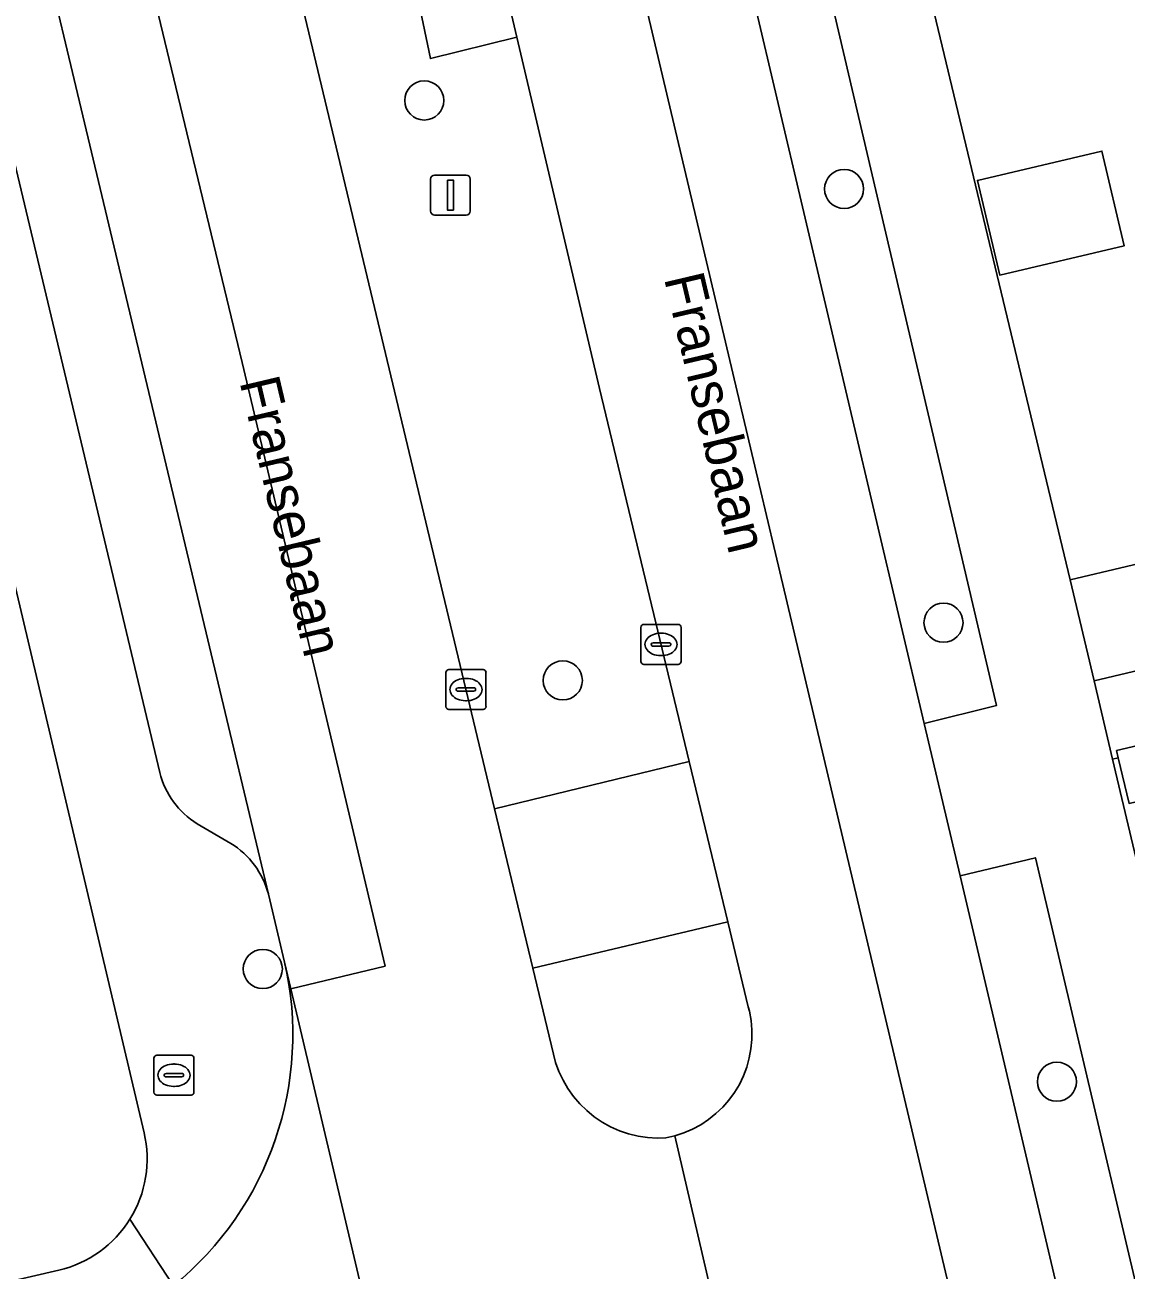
# Model space of a CAD drawing. Extents: x 158455 to 159797, y 387218 to 388672.
# Drawn here: x 159323.85 to 159351.38, y 388391.02 to 388422.15 of the extents above; entities that cross this region are included whole.
import ezdxf

# ---------------------------------------------------------------- set-up
doc = ezdxf.new("R2010")
doc.units = 0
for name, color, linetype in [('IMGEO_Berm_groen', 7, 'Continuous'), ('IMGEO_Boom', 7, 'Continuous'), ('IMGEO_Brandkraan', 7, 'Continuous'), ('IMGEO_Erf', 7, 'Continuous'), ('IMGEO_Kolk', 7, 'Continuous'), ('IMGEO_Lichtmast', 7, 'Continuous'), ('IMGEO_Openbare_ruimte_label', 7, 'Continuous'), ('IMGEO_Pand', 7, 'Continuous'), ('IMGEO_Parkeervlak_open', 7, 'Continuous'), ('IMGEO_Rijbaan_lokaal_gesloten', 7, 'Continuous'), ('IMGEO_Rijbaan_lokaal_open', 7, 'Continuous'), ('IMGEO_Verkeerseiland_open', 7, 'Continuous'), ('IMGEO_Voetpad_open', 7, 'Continuous')]:
    doc.layers.add(name, color=color, linetype=linetype)

msp = doc.modelspace()

# ---------------------------------------------------------------- linework, layer by layer
at = {"layer": 'IMGEO_Berm_groen'}
for points in [[(159339.031, 388443.466), (159331.955, 388473.408), (159330.162, 388472.988), (159333.728, 388457.815), (159340.084, 388431.111), (159342.071, 388422.764), (159346.332, 388404.686), (159348.138, 388405.132), (159342.823, 388427.829), (159341.921, 388431.548)], [(159331.656, 388440.738), (159329.327, 388440.238), (159326.645, 388451.624), (159324.109, 388450.974), (159325.567, 388444.809), (159329.387, 388428.506), (159329.434, 388428.518), (159332.322, 388429.261), (159333.987, 388421.305), (159336.146, 388421.838), (159334.286, 388429.729), (159333.551, 388432.85)], [(159336.146, 388421.838), (159333.987, 388421.305), (159332.322, 388429.261), (159329.434, 388428.518), (159329.387, 388428.506), (159329.664, 388427.323), (159333.819, 388409.928), (159335.593, 388402.553), (159340.46, 388403.732), (159338.214, 388413.059)], [(159349.116, 388401.33), (159347.231, 388400.875), (159350.418, 388387.353), (159361.535, 388340.387), (159363.385, 388340.808), (159356.566, 388369.702)]]:
    msp.add_lwpolyline(points, close=True, dxfattribs=at)
at = {"layer": 'IMGEO_Boom'}
for centre in [(159333.834, 388420.259), (159344.331, 388418.047), (159346.816, 388407.205), (159337.298, 388405.762), (159329.797, 388398.549), (159349.652, 388395.731)]:
    msp.add_circle(centre, 0.489, dxfattribs=at)
at = {"layer": 'IMGEO_Brandkraan'}
for p, q in [((159327.075, 388395.468), (159327.075, 388396.32)), ((159327.15, 388396.394), (159328.002, 388396.394)), ((159327.563, 388396.174), (159327.588, 388396.174)), ((159328.076, 388396.32), (159328.076, 388395.468)), ((159327.334, 388395.888), (159327.334, 388395.9)), ((159327.772, 388395.851), (159327.374, 388395.851)), ((159327.377, 388395.937), (159327.775, 388395.937)), ((159327.818, 388395.9), (159327.818, 388395.888)), ((159327.586, 388395.614), (159327.561, 388395.614)), ((159328.002, 388395.394), (159327.15, 388395.394))]:
    msp.add_line(p, q, dxfattribs=at)
for points in [[(159327.075, 388395.468), (159327.075, 388396.32)], [(159327.15, 388396.394), (159328.002, 388396.394)], [(159328.076, 388396.32), (159328.076, 388395.468)], [(159328.002, 388395.394), (159327.15, 388395.394)]]:
    msp.add_lwpolyline(points, dxfattribs=at)
for centre, radius, start, end in [((159327.152, 388396.318), 0.0765, 91.552, 178.448), ((159327.152, 388396.318), 0.0765, 91.552, 178.448), ((159328, 388396.318), 0.0765, 1.552, 88.448), ((159328, 388396.318), 0.0765, 1.552, 88.448), ((159327.374, 388395.897), 0.0403, 85.8775, 175.7526), ((159327.371, 388395.887), 0.0366, 178.938, 274.7102), ((159327.775, 388395.894), 0.043, 264.8664, 352.4533), ((159327.779, 388395.899), 0.0386, 1.7309, 96.639), ((159327.152, 388395.47), 0.0765, 181.552, 268.448), ((159327.152, 388395.47), 0.0765, 181.552, 268.448), ((159328, 388395.47), 0.0765, 271.552, 358.448), ((159328, 388395.47), 0.0765, 271.552, 358.448)]:
    msp.add_arc(centre, radius, start, end, dxfattribs=at)
for centre, major_axis, ratio, start_param, end_param in [((159327.562, 388395.894), (-0.387, 0.002), 0.722429, 4.712389, 7.853982), ((159327.587, 388395.894), (-0.39, 0.002), 0.717154, 1.570796, 4.712389)]:
    msp.add_ellipse(centre, major_axis=major_axis, ratio=ratio, start_param=start_param, end_param=end_param, dxfattribs=at)
at = {"layer": 'IMGEO_Erf'}
for points in [[(159326.827, 388394.453), (159319.342, 388426.173), (159312.537, 388455.01)], [(159355.067, 388452.484), (159343.096, 388449.589), (159340.302, 388448.892), (159341.214, 388445.057), (159344.049, 388445.766), (159345.075, 388446.022), (159345.664, 388443.657), (159344.639, 388443.401), (159341.777, 388442.687), (159344.291, 388432.113), (159345.519, 388426.947), (159349.759, 388427.949), (159350.384, 388425.304), (159346.144, 388424.302), (159349.983, 388408.274), (159354.208, 388409.273)], [(159306.315, 388419.774), (159310.001, 388420.646), (159314.866, 388421.797), (159315.883, 388417.498), (159317.068, 388417.778), (159317.472, 388416.07), (159317.877, 388414.358), (159316.634, 388414.064), (159317.566, 388410.124), (159318.821, 388410.421), (159319.847, 388406.083), (159320.247, 388404.392), (159320.647, 388402.701), (159319.391, 388402.404), (159320.376, 388398.239), (159322.021, 388398.628), (159322.594, 388396.205), (159320.915, 388393.105), (159319.768, 388393.726), (159317.386, 388389.328), (159324.696, 388391.022)], [(159351.456, 388402.687), (159351.186, 388403.83), (159351.043, 388403.796), (159353.975, 388391.439)]]:
    msp.add_lwpolyline(points, dxfattribs=at)
msp.add_lwpolyline([(159350.776, 388418.995), (159351.335, 388416.628), (159348.221, 388415.892), (159347.662, 388418.26)], close=True, dxfattribs=at)
for centre, radius, start, end in [((159324.062, 388393.796), 2.842, 328.1054, 13.3747), ((159324.057, 388393.796), 2.847, 282.978, 328.1521)]:
    msp.add_arc(centre, radius, start, end, dxfattribs=at)
at = {"layer": 'IMGEO_Kolk'}
for p, q in [((159339.252, 388406.236), (159339.252, 388407.088)), ((159339.327, 388407.162), (159340.179, 388407.162)), ((159340.253, 388407.088), (159340.253, 388406.236)), ((159339.554, 388406.705), (159339.952, 388406.705)), ((159339.74, 388406.942), (159339.765, 388406.942)), ((159339.511, 388406.656), (159339.511, 388406.668)), ((159339.949, 388406.619), (159339.551, 388406.619)), ((159339.763, 388406.382), (159339.738, 388406.382)), ((159339.995, 388406.668), (159339.995, 388406.656)), ((159340.179, 388406.162), (159339.327, 388406.162)), ((159334.376, 388405.108), (159334.376, 388405.96)), ((159334.451, 388406.034), (159335.303, 388406.034)), ((159334.864, 388405.814), (159334.889, 388405.814)), ((159335.377, 388405.96), (159335.377, 388405.108)), ((159334.635, 388405.528), (159334.635, 388405.54)), ((159335.073, 388405.491), (159334.675, 388405.491)), ((159334.678, 388405.577), (159335.076, 388405.577)), ((159335.119, 388405.54), (159335.119, 388405.528)), ((159334.887, 388405.254), (159334.862, 388405.254)), ((159335.303, 388405.034), (159334.451, 388405.034))]:
    msp.add_line(p, q, dxfattribs=at)
for points in [[(159339.252, 388406.236), (159339.252, 388407.088)], [(159339.327, 388407.162), (159340.179, 388407.162)], [(159340.253, 388407.088), (159340.253, 388406.236)], [(159340.179, 388406.162), (159339.327, 388406.162)], [(159334.376, 388405.108), (159334.376, 388405.96)], [(159334.451, 388406.034), (159335.303, 388406.034)], [(159335.377, 388405.96), (159335.377, 388405.108)], [(159335.303, 388405.034), (159334.451, 388405.034)]]:
    msp.add_lwpolyline(points, dxfattribs=at)
for centre, radius, start, end in [((159339.329, 388407.086), 0.0765, 91.552, 178.448), ((159339.329, 388407.086), 0.0765, 91.552, 178.448), ((159340.177, 388407.086), 0.0765, 1.552, 88.448), ((159340.177, 388407.086), 0.0765, 1.552, 88.448), ((159339.551, 388406.665), 0.0403, 85.8775, 175.7526), ((159339.956, 388406.667), 0.0386, 1.7309, 96.639), ((159339.548, 388406.655), 0.0366, 178.938, 274.7102), ((159339.952, 388406.662), 0.043, 264.8664, 352.4533), ((159339.329, 388406.238), 0.0765, 181.552, 268.448), ((159339.329, 388406.238), 0.0765, 181.552, 268.448), ((159340.177, 388406.238), 0.0765, 271.552, 358.448), ((159340.177, 388406.238), 0.0765, 271.552, 358.448), ((159334.453, 388405.958), 0.0765, 91.552, 178.448), ((159334.453, 388405.958), 0.0765, 91.552, 178.448), ((159335.301, 388405.958), 0.0765, 1.552, 88.448), ((159335.301, 388405.958), 0.0765, 1.552, 88.448), ((159334.675, 388405.537), 0.0403, 85.8775, 175.7526), ((159334.672, 388405.527), 0.0366, 178.938, 274.7102), ((159335.076, 388405.534), 0.043, 264.8664, 352.4533), ((159335.08, 388405.539), 0.0386, 1.7309, 96.639), ((159334.453, 388405.11), 0.0765, 181.552, 268.448), ((159334.453, 388405.11), 0.0765, 181.552, 268.448), ((159335.301, 388405.11), 0.0765, 271.552, 358.448), ((159335.301, 388405.11), 0.0765, 271.552, 358.448)]:
    msp.add_arc(centre, radius, start, end, dxfattribs=at)
for centre, major_axis, ratio, start_param, end_param in [((159339.739, 388406.662), (-0.387, 0.002), 0.722429, 4.712389, 7.853982), ((159339.764, 388406.662), (-0.39, 0.002), 0.717154, 1.570796, 4.712389), ((159334.863, 388405.534), (-0.387, 0.002), 0.722429, 4.712389, 7.853982), ((159334.888, 388405.534), (-0.39, 0.002), 0.717154, 1.570796, 4.712389)]:
    msp.add_ellipse(centre, major_axis=major_axis, ratio=ratio, start_param=start_param, end_param=end_param, dxfattribs=at)
at = {"layer": 'IMGEO_Lichtmast'}
for p, q in [((159333.992, 388417.494), (159333.992, 388418.294)), ((159333.992, 388418.294), (159333.992, 388417.494)), ((159334.092, 388418.394), (159334.882, 388418.394)), ((159334.882, 388418.394), (159334.092, 388418.394)), ((159334.982, 388418.294), (159334.982, 388417.494)), ((159334.982, 388417.494), (159334.982, 388418.294)), ((159334.882, 388417.394), (159334.092, 388417.394)), ((159334.092, 388417.394), (159334.882, 388417.394))]:
    msp.add_line(p, q, dxfattribs=at)
msp.add_lwpolyline([(159334.412, 388418.269), (159334.562, 388418.269), (159334.562, 388417.519), (159334.412, 388417.519), (159334.412, 388418.269)], dxfattribs=at)
for centre, start, end in [((159334.092, 388418.294), 90, 180), ((159334.092, 388418.294), 90, 180), ((159334.882, 388418.294), 0, 90), ((159334.882, 388418.294), 360, 90), ((159334.092, 388417.494), 180, 270), ((159334.092, 388417.494), 180, 270), ((159334.882, 388417.494), 270, 0), ((159334.882, 388417.494), 270, 0)]:
    msp.add_arc(centre, 0.1, start, end, dxfattribs=at)
at = {"layer": 'IMGEO_Pand'}
for points in [[(159347.662, 388418.26), (159348.221, 388415.892), (159351.335, 388416.628), (159350.776, 388418.995)], [(159350.579, 388405.751), (159354.804, 388406.75), (159354.208, 388409.273), (159349.983, 388408.274)], [(159353.314, 388404.335), (159353.272, 388404.513), (159351.143, 388404.01), (159351.186, 388403.83), (159351.456, 388402.687), (159353.585, 388403.19)]]:
    msp.add_lwpolyline(points, close=True, dxfattribs=at)
at = {"layer": 'IMGEO_Parkeervlak_open'}
for points in [[(159329.938, 388400.423), (159324.041, 388425.154), (159323.566, 388427.155), (159317.05, 388454.625), (159314.321, 388466.043)], [(159313.263, 388462.119), (159315.162, 388454.175), (159321.676, 388426.715), (159322.153, 388424.705), (159327.219, 388403.457)], [(159328.157, 388402.176), (159328.996, 388401.689)]]:
    msp.add_lwpolyline(points, dxfattribs=at)
for centre, radius, start, end in [((159329.307, 388404.002), 2.158, 194.6308, 237.7954), ((159327.887, 388399.881), 2.121, 14.8154, 58.4887)]:
    msp.add_arc(centre, radius, start, end, dxfattribs=at)
at = {"layer": 'IMGEO_Rijbaan_lokaal_gesloten'}
for points in [[(159329.279, 388413.707), (159325.911, 388427.69), (159306.956, 388507.759), (159294.503, 388558.55), (159292.4, 388558.083), (159292.666, 388556.822), (159293.123, 388554.886), (159296.864, 388539.609), (159300.201, 388525.46), (159302.944, 388514.041), (159305.379, 388503.55), (159306.225, 388500), (159308.231, 388491.572), (159309.693, 388485.431), (159310.759, 388480.957), (159311.565, 388477.57), (159314.321, 388466.043), (159317.05, 388454.625), (159323.566, 388427.155), (159324.041, 388425.154), (159329.938, 388400.423), (159330.343, 388398.723), (159330.501, 388398.052), (159332.856, 388398.621)], [(159347.231, 388400.875), (159346.332, 388404.686), (159342.071, 388422.764), (159340.084, 388431.111), (159333.728, 388457.815), (159330.162, 388472.988), (159329.806, 388474.502), (159329.536, 388475.631), (159326.977, 388475.078), (159337.516, 388430.499), (159356.921, 388348.494), (159366.799, 388306.902), (159367.243, 388305.039), (159373.722, 388277.998), (159376.156, 388278.509), (159375.829, 388279.872), (159375.799, 388279.996), (159372.48, 388294.277), (159369.782, 388305.555), (159369.328, 388307.45), (159367.898, 388313.428), (159361.535, 388340.387), (159350.418, 388387.353)]]:
    msp.add_lwpolyline(points, close=True, dxfattribs=at)
for points in [[(159356.921, 388348.494), (159337.516, 388430.499)], [(159334.286, 388429.729), (159336.146, 388421.838), (159338.214, 388413.059), (159340.46, 388403.732), (159341.425, 388399.724), (159341.936, 388397.6), (159341.963, 388397.491), (159342.004, 388397.259), (159342.025, 388397.025), (159342.024, 388396.79), (159342.002, 388396.555), (159341.96, 388396.324), (159341.897, 388396.097), (159341.814, 388395.877), (159341.712, 388395.665), (159341.591, 388395.463), (159341.452, 388395.273), (159341.298, 388395.096), (159341.127, 388394.933), (159340.944, 388394.786), (159340.747, 388394.656), (159340.54, 388394.545), (159340.324, 388394.452), (159340.1, 388394.379), (159342.17, 388385.447)], [(159325.911, 388427.69), (159329.279, 388413.707), (159332.856, 388398.621), (159330.501, 388398.052), (159335.458, 388377.025), (159337.831, 388377.578), (159347.296, 388337.39)], [(159342.17, 388385.447), (159340.1, 388394.379), (159339.871, 388394.326), (159339.659, 388394.321), (159339.418, 388394.335), (159339.179, 388394.371), (159338.944, 388394.428), (159338.715, 388394.506), (159338.494, 388394.604), (159338.282, 388394.721), (159338.082, 388394.857), (159337.895, 388395.01), (159337.722, 388395.179), (159337.565, 388395.363), (159337.425, 388395.56), (159337.303, 388395.769), (159337.201, 388395.988), (159337.118, 388396.215), (159336.552, 388398.566), (159335.593, 388402.553), (159333.819, 388409.928), (159329.664, 388427.323)]]:
    msp.add_lwpolyline(points, dxfattribs=at)
at = {"layer": 'IMGEO_Rijbaan_lokaal_open'}
for points in [[(159330.501, 388398.052), (159330.343, 388398.723)], [(159335.529, 388376.723), (159335.458, 388377.025), (159330.501, 388398.052)]]:
    msp.add_lwpolyline(points, dxfattribs=at)
msp.add_arc((159322.438, 388396.913), 8.109, 309.2034, 12.8977, dxfattribs=at)
at = {"layer": 'IMGEO_Verkeerseiland_open'}
msp.add_lwpolyline([(159336.552, 388398.566), (159337.118, 388396.215), (159337.201, 388395.988), (159337.303, 388395.769), (159337.425, 388395.56), (159337.565, 388395.363), (159337.722, 388395.179), (159337.895, 388395.01), (159338.082, 388394.857), (159338.282, 388394.721), (159338.494, 388394.604), (159338.715, 388394.506), (159338.944, 388394.428), (159339.179, 388394.371), (159339.418, 388394.335), (159339.659, 388394.321), (159339.871, 388394.326), (159340.1, 388394.379), (159340.324, 388394.452), (159340.54, 388394.545), (159340.747, 388394.656), (159340.944, 388394.786), (159341.127, 388394.933), (159341.298, 388395.096), (159341.452, 388395.273), (159341.591, 388395.463), (159341.712, 388395.665), (159341.814, 388395.877), (159341.897, 388396.097), (159341.96, 388396.324), (159342.002, 388396.555), (159342.024, 388396.79), (159342.025, 388397.025), (159342.004, 388397.259), (159341.963, 388397.491), (159341.936, 388397.6), (159341.425, 388399.724)], close=True, dxfattribs=at)
at = {"layer": 'IMGEO_Voetpad_open'}
for points in [[(159305.43, 388489.492), (159306.953, 388483.103), (159305.76, 388482.819), (159311.851, 388457.596), (159312.057, 388456.823), (159312.326, 388455.808), (159312.537, 388455.01), (159319.342, 388426.173), (159326.827, 388394.453)], [(159356.881, 388379.117), (159356.779, 388379.093), (159356.148, 388381.76), (159356.258, 388381.786), (159356.013, 388382.832), (159355.426, 388385.315), (159354.864, 388387.693), (159353.975, 388391.439), (159351.043, 388403.796), (159350.579, 388405.751), (159349.983, 388408.274), (159346.144, 388424.302), (159345.519, 388426.947), (159344.291, 388432.113), (159341.777, 388442.687), (159341.214, 388445.057), (159340.302, 388448.892), (159339.924, 388450.482), (159338.906, 388454.81), (159333.769, 388476.329), (159330.813, 388480.681)], [(159329.806, 388474.502), (159330.162, 388472.988), (159331.955, 388473.408), (159339.031, 388443.466), (159341.921, 388431.548), (159342.823, 388427.829), (159348.138, 388405.132), (159346.332, 388404.686), (159347.231, 388400.875), (159349.116, 388401.33), (159356.566, 388369.702), (159363.385, 388340.808), (159361.535, 388340.387), (159367.898, 388313.428), (159369.328, 388307.45), (159369.782, 388305.555), (159372.48, 388294.277), (159375.799, 388279.996), (159375.829, 388279.872)], [(159327.219, 388403.457), (159322.153, 388424.705), (159321.676, 388426.715), (159315.162, 388454.175)], [(159328.996, 388401.689), (159328.157, 388402.176)], [(159330.343, 388398.723), (159329.938, 388400.423)], [(159327.564, 388390.629), (159326.475, 388392.294)], [(159326.475, 388392.294), (159327.564, 388390.629)], [(159324.696, 388391.022), (159317.386, 388389.328), (159310.433, 388387.683), (159306.701, 388386.74), (159306.677, 388387.295), (159303.739, 388386.6), (159300.797, 388385.904), (159297.853, 388385.208), (159296.397, 388384.836), (159296.503, 388384.388), (159269.469, 388378.022)]]:
    msp.add_lwpolyline(points, dxfattribs=at)
for points in [[(159376.409, 388409.806), (159382.157, 388411.146), (159381.804, 388412.66), (159354.915, 388406.28), (159354.804, 388406.75), (159350.579, 388405.751), (159351.043, 388403.796), (159351.186, 388403.83), (159351.143, 388404.01), (159353.272, 388404.513), (159353.314, 388404.335), (159367.308, 388407.655)], [(159336.552, 388398.566), (159341.425, 388399.724), (159340.46, 388403.732), (159335.593, 388402.553)]]:
    msp.add_lwpolyline(points, close=True, dxfattribs=at)
for centre, radius, start, end in [((159329.307, 388404.002), 2.158, 194.6308, 237.7954), ((159327.887, 388399.881), 2.121, 14.8154, 58.4887), ((159322.438, 388396.913), 8.109, 309.2034, 12.8977), ((159324.062, 388393.796), 2.842, 328.1054, 13.3747), ((159324.057, 388393.796), 2.847, 282.978, 328.1521)]:
    msp.add_arc(centre, radius, start, end, dxfattribs=at)

# ---------------------------------------------------------------- texts
at = {"layer": 'IMGEO_Openbare_ruimte_label'}
for p in [(159339.823, 388415.822), (159329.211, 388413.232)]:
    msp.add_text('Fransebaan', height=1, rotation=283.2996, dxfattribs=at).set_placement(p)

doc.saveas('drawing.dxf')
